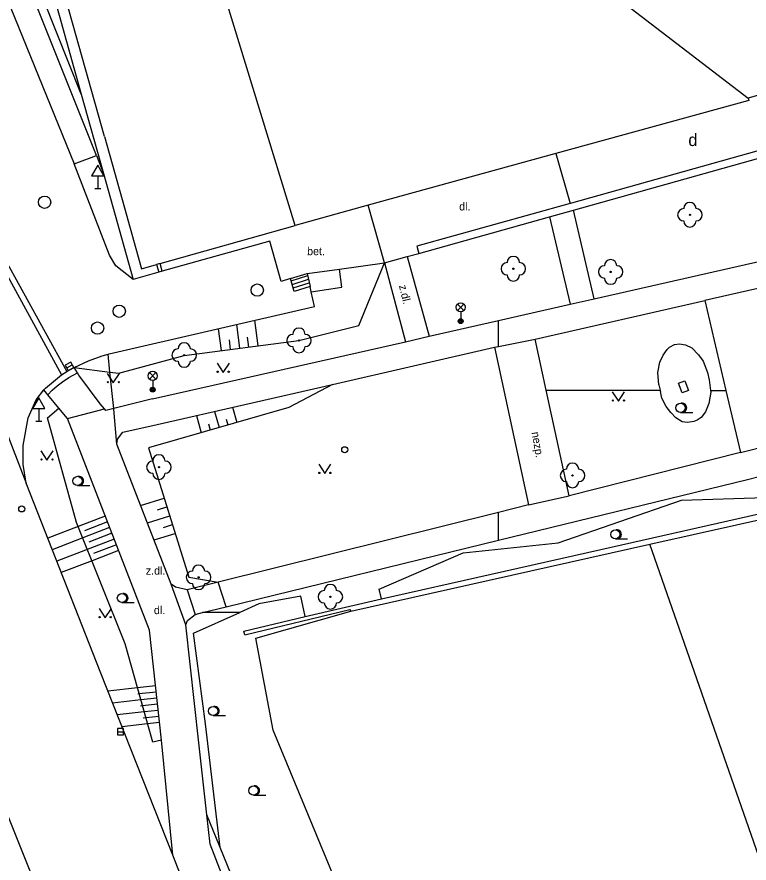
# Model space of a CAD drawing. Extents: x -596229 to -595156, y -1161237 to -1159376.
# Drawn here: x -595456.3 to -595396.8, y -1160463.4 to -1160394.7 of the extents above; entities that cross this region are included whole.
import ezdxf

# ---------------------------------------------------------------- set-up
doc = ezdxf.new("R2010")
doc.units = 0
for name, color, linetype in [('Level 22', 7, 'Continuous'), ('Level 27', 7, 'Continuous'), ('Level 31', 7, 'Continuous'), ('Level 33', 7, 'Continuous'), ('Level 34', 7, 'Continuous'), ('Level 36', 7, 'Continuous'), ('Level 41', 7, 'Continuous'), ('Specificka linie pasportu komunikaci', 7, 'Continuous'), ('TM - budovy zdene_ betonove - VP', 7, 'Continuous'), ('TM - chodniky - VP', 7, 'Continuous'), ('TM - horni hrana svahu', 7, 'Continuous'), ('TM - komunikace - VP', 7, 'Continuous'), ('TM - letecke snimky - pomocna linie', 7, 'Continuous'), ('TM - plot drateny_ kovovy - VP', 7, 'Continuous'), ('TM - plot zdeny_ ohradni zed - VP', 7, 'Continuous'), ('TM - podezdivka plotu - VP', 7, 'Continuous'), ('TM - popis povrchu', 7, 'Continuous'), ('TM - rozhrani ploch obecne - VP', 7, 'Continuous'), ('TM - schody - VP', 7, 'Continuous'), ('TM - srafovani', 7, 'Continuous')]:
    doc.layers.add(name, color=color, linetype=linetype)

msp = doc.modelspace()

# ---------------------------------------------------------------- linework, layer by layer
at = {"layer": 'Level 22'}
for centre in [(-595401.58, -1160410.75), (-595415.93, -1160415.13), (-595408.02, -1160415.39), (-595433.35, -1160420.96), (-595442.68, -1160422.14), (-595444.73, -1160431.25), (-595411.12, -1160431.92), (-595441.51, -1160440.2), (-595430.8, -1160441.78)]:
    msp.add_circle(centre, 0.05, dxfattribs=at)
for centre, start, end in [((-595401.58, -1160410.25), 0, 180), ((-595402.08, -1160410.75), 90, 270), ((-595401.08, -1160410.75), 270, 90), ((-595401.58, -1160411.25), 180, 0), ((-595416.43, -1160415.13), 90, 270), ((-595415.93, -1160414.63), 0, 180), ((-595415.43, -1160415.13), 270, 90), ((-595408.02, -1160414.89), 0, 180), ((-595408.52, -1160415.39), 90, 270), ((-595407.52, -1160415.39), 270, 90), ((-595415.93, -1160415.63), 180, 0), ((-595408.02, -1160415.89), 180, 0), ((-595433.35, -1160420.46), 0, 180), ((-595433.85, -1160420.96), 90, 270), ((-595432.85, -1160420.96), 270, 90), ((-595442.68, -1160421.64), 0, 180), ((-595433.35, -1160421.46), 180, 0), ((-595443.18, -1160422.14), 90, 270), ((-595442.18, -1160422.14), 270, 90), ((-595442.68, -1160422.64), 180, 0), ((-595444.73, -1160430.75), 0, 180), ((-595445.23, -1160431.25), 90, 270), ((-595444.23, -1160431.25), 270, 90), ((-595411.12, -1160431.42), 0, 180), ((-595444.73, -1160431.75), 180, 0), ((-595411.62, -1160431.92), 90, 270), ((-595410.62, -1160431.92), 270, 90), ((-595411.12, -1160432.42), 180, 0), ((-595441.51, -1160439.7), 0, 180), ((-595442.01, -1160440.2), 90, 270), ((-595441.01, -1160440.2), 270, 90), ((-595441.51, -1160440.7), 180, 0), ((-595430.8, -1160441.28), 0, 180), ((-595431.3, -1160441.78), 90, 270), ((-595430.3, -1160441.78), 270, 90), ((-595430.8, -1160442.28), 180, 0)]:
    msp.add_arc(centre, 0.5, start, end, dxfattribs=at)
at = {"layer": 'Level 27'}
for p, q in [((-595452.219, -1160423.171), (-595451.781, -1160422.929)), ((-595448.11, -1160452.74), (-595447.61, -1160452.74))]:
    msp.add_line(p, q, dxfattribs=at)
for points in [[(-595452.098, -1160423.39), (-595451.66, -1160423.148), (-595451.902, -1160422.71), (-595452.34, -1160422.952)], [(-595448.11, -1160452.99), (-595447.61, -1160452.99), (-595447.61, -1160452.49), (-595448.11, -1160452.49)]]:
    msp.add_lwpolyline(points, close=True, dxfattribs=at)
for centre in [(-595454.02, -1160409.73), (-595436.74, -1160416.87), (-595447.96, -1160418.58), (-595449.72, -1160419.95)]:
    msp.add_circle(centre, 0.5, dxfattribs=at)
at = {"layer": 'Level 31'}
for centre in [(-595429.63, -1160429.84), (-595455.88, -1160434.64)]:
    msp.add_circle(centre, 0.25, dxfattribs=at)
at = {"layer": 'Level 33'}
for p, q in [((-595420.475, -1160418.53), (-595419.945, -1160418)), ((-595420.475, -1160418), (-595419.945, -1160418.53)), ((-595420.21, -1160418.64), (-595420.21, -1160419.39)), ((-595445.505, -1160424.1), (-595444.975, -1160423.57)), ((-595445.505, -1160423.57), (-595444.975, -1160424.1)), ((-595445.24, -1160424.21), (-595445.24, -1160424.96))]:
    msp.add_line(p, q, dxfattribs=at)
for centre, radius in [((-595420.21, -1160418.265), 0.375), ((-595420.21, -1160419.39), 0.2), ((-595420.21, -1160419.39), 0.145), ((-595420.21, -1160419.39), 0.0876), ((-595445.24, -1160423.835), 0.375), ((-595445.24, -1160424.96), 0.2), ((-595445.24, -1160424.96), 0.145), ((-595445.24, -1160424.96), 0.0876)]:
    msp.add_circle(centre, radius, dxfattribs=at)
at = {"layer": 'Level 34'}
for p, q in [((-595449.7, -1160407.582), (-595449.7, -1160408.6)), ((-595449.95, -1160408.6), (-595449.45, -1160408.6)), ((-595454.5, -1160426.492), (-595454.5, -1160427.51)), ((-595454.75, -1160427.51), (-595454.25, -1160427.51))]:
    msp.add_line(p, q, dxfattribs=at)
for points in [[(-595450.2, -1160407.582), (-595449.2, -1160407.582), (-595449.7, -1160406.716)], [(-595455, -1160426.492), (-595454, -1160426.492), (-595454.5, -1160425.626)]]:
    msp.add_lwpolyline(points, close=True, dxfattribs=at)
at = {"layer": 'Level 36'}
for p, q in [((-595402.34, -1160426.805), (-595401.34, -1160426.805)), ((-595451.35, -1160432.745), (-595450.35, -1160432.745)), ((-595407.64, -1160437.085), (-595406.64, -1160437.085)), ((-595447.74, -1160442.255), (-595446.74, -1160442.255)), ((-595440.33, -1160451.435), (-595439.33, -1160451.435)), ((-595437.05, -1160457.895), (-595436.05, -1160457.895))]:
    msp.add_line(p, q, dxfattribs=at)
for points in [[(-595440.01, -1160422.8), (-595439.51, -1160423.55), (-595439.01, -1160422.8)], [(-595448.94, -1160423.65), (-595448.44, -1160424.4), (-595447.94, -1160423.65)], [(-595407.89, -1160425.14), (-595407.39, -1160425.89), (-595406.89, -1160425.14)], [(-595454.33, -1160429.93), (-595453.83, -1160430.68), (-595453.33, -1160429.93)], [(-595431.75, -1160431.02), (-595431.25, -1160431.77), (-595430.75, -1160431.02)], [(-595449.6, -1160442.74), (-595449.1, -1160443.49), (-595448.6, -1160442.74)]]:
    msp.add_lwpolyline(points, dxfattribs=at)
for centre, radius in [((-595439.96, -1160423.5), 0.05), ((-595439.061, -1160423.5), 0.05), ((-595448.89, -1160424.35), 0.05), ((-595447.991, -1160424.35), 0.05), ((-595407.84, -1160425.84), 0.05), ((-595406.941, -1160425.84), 0.05), ((-595402.34, -1160426.43), 0.375), ((-595454.28, -1160430.63), 0.05), ((-595453.381, -1160430.63), 0.05), ((-595431.7, -1160431.72), 0.05), ((-595430.801, -1160431.72), 0.05), ((-595451.35, -1160432.37), 0.375), ((-595407.64, -1160436.71), 0.375), ((-595447.74, -1160441.88), 0.375), ((-595449.55, -1160443.44), 0.05), ((-595448.651, -1160443.44), 0.05), ((-595440.33, -1160451.06), 0.375), ((-595437.05, -1160457.52), 0.375)]:
    msp.add_circle(centre, radius, dxfattribs=at)
for centre in [(-595402.215, -1160426.43), (-595451.225, -1160432.37), (-595407.515, -1160436.71), (-595447.615, -1160441.88), (-595440.205, -1160451.06), (-595436.925, -1160457.52)]:
    msp.add_arc(centre, 0.375, 260.40593, 99.59407, dxfattribs=at)
at = {"layer": 'Specificka linie pasportu komunikaci'}
for points in [[(-595462.94, -1160378.84), (-595451.62, -1160406.6)], [(-595409.37, -1160417.58), (-595411.05, -1160410.37)], [(-595413, -1160410.91), (-595411.31, -1160418.02)], [(-595432.35, -1160417.01), (-595429.86, -1160416.64), (-595430.07, -1160415.16)], [(-595417.14, -1160421.45), (-595417.14, -1160419.34)], [(-595448.71, -1160423.52), (-595448.86, -1160422.07)], [(-595448.41, -1160426.48), (-595448.71, -1160423.52)], [(-595413.26, -1160425), (-595404.01, -1160425)], [(-595399.9, -1160425.01), (-595398.65, -1160425.01)], [(-595448.16, -1160429.38), (-595448.41, -1160426.53), (-595448.41, -1160426.48)], [(-595417.14, -1160437.18), (-595417.14, -1160434.93)], [(-595442.56, -1160444.07), (-595443.73, -1160440.75)], [(-595432.86, -1160443.39), (-595433.21, -1160441.73), (-595436.61, -1160442.35), (-595438.17, -1160443.051)], [(-595439.75, -1160462.14), (-595440.94, -1160452.11), (-595441.92, -1160444.74), (-595438.17, -1160443.051)], [(-595438.17, -1160443.051), (-595441.2, -1160443.06)]]:
    msp.add_lwpolyline(points, dxfattribs=at)
at = {"layer": 'TM - budovy zdene_ betonove - VP'}
for points in [[(-595432.89, -1160373.62), (-595396.85, -1160401.27)], [(-595433.65, -1160411.61), (-595444.31, -1160376.88)], [(-595449.16, -1160404.4), (-595452.54, -1160392.35)], [(-595391.95, -1160399.88), (-595396.85, -1160401.27)], [(-595396.79, -1160401.47), (-595412.47, -1160405.78)], [(-595396.85, -1160401.27), (-595396.79, -1160401.47)], [(-595449.16, -1160404.4), (-595447.54, -1160410.19)], [(-595412.47, -1160405.78), (-595427.73, -1160409.98)], [(-595447.54, -1160410.19), (-595446.14, -1160415.13)], [(-595427.73, -1160409.98), (-595433.65, -1160411.61)], [(-595444.64, -1160414.71), (-595433.65, -1160411.61)], [(-595444.64, -1160414.71), (-595444.93, -1160414.79)], [(-595446.14, -1160415.13), (-595444.93, -1160414.79)]]:
    msp.add_lwpolyline(points, dxfattribs=at)
at = {"layer": 'TM - chodniky - VP'}
for points in [[(-595409.37, -1160417.58), (-595386.54, -1160412.41)], [(-595426.41, -1160414.66), (-595424.55, -1160414.14)], [(-595426.41, -1160414.66), (-595424.69, -1160421.07)], [(-595424.55, -1160414.14), (-595422.77, -1160420.62)], [(-595417.14, -1160419.34), (-595411.31, -1160418.02)], [(-595414.16, -1160420.86), (-595400.37, -1160417.72)], [(-595411.31, -1160418.02), (-595409.37, -1160417.58)], [(-595400.37, -1160417.72), (-595398.65, -1160425.01)], [(-595422.77, -1160420.62), (-595417.14, -1160419.34)], [(-595413.26, -1160425), (-595414.16, -1160420.86)], [(-595445.25, -1160425.71), (-595424.69, -1160421.07)], [(-595430.62, -1160424.53), (-595417.46, -1160421.51)], [(-595417.46, -1160421.51), (-595414.71, -1160434.32)], [(-595451.36, -1160423.58), (-595451.62, -1160423.15)], [(-595449.17, -1160426.51), (-595449.52, -1160426.1), (-595451.24, -1160423.77), (-595451.36, -1160423.58)], [(-595453.76, -1160425.37), (-595454.08, -1160424.98)], [(-595444.87, -1160427.79), (-595430.62, -1160424.53)], [(-595411.39, -1160433.59), (-595413.26, -1160425)], [(-595398.65, -1160425.01), (-595397.46, -1160430.06)], [(-595452.86, -1160426.46), (-595453.76, -1160425.37)], [(-595445.25, -1160425.71), (-595448.41, -1160426.48)], [(-595452.16, -1160427.3), (-595452.86, -1160426.46)], [(-595449.06, -1160426.64), (-595449.17, -1160426.51)], [(-595448.41, -1160426.48), (-595449.06, -1160426.64)], [(-595444.52, -1160453.44), (-595445.51, -1160444.49), (-595452.16, -1160427.3)], [(-595447.67, -1160428.42), (-595444.87, -1160427.79)], [(-595448.1, -1160428.98), (-595447.67, -1160428.42)], [(-595448.16, -1160429.38), (-595448.1, -1160428.98)], [(-595443.73, -1160440.75), (-595448.16, -1160429.38)], [(-595417.14, -1160437.18), (-595396.9, -1160432.24), (-595393.53, -1160431.39), (-595393.82, -1160430.21), (-595392.62, -1160429.96), (-595392.37, -1160431.11), (-595386.53, -1160429.68)], [(-595397.46, -1160430.06), (-595411.39, -1160433.59)], [(-595414.71, -1160434.32), (-595417.14, -1160434.93)], [(-595417.14, -1160434.93), (-595439.93, -1160440.6)], [(-595439.27, -1160442.59), (-595417.14, -1160437.18)], [(-595443.38, -1160440.99), (-595443.73, -1160440.75)], [(-595439.93, -1160440.6), (-595442.45, -1160441.22)], [(-595442.45, -1160441.22), (-595443.38, -1160440.99)], [(-595441.2, -1160443.06), (-595439.27, -1160442.59)], [(-595442.4, -1160443.7), (-595441.79, -1160443.21)], [(-595441.79, -1160443.21), (-595441.2, -1160443.06)], [(-595442.56, -1160444.07), (-595442.4, -1160443.7)], [(-595440.83, -1160459.49), (-595441.48, -1160453.64), (-595442.56, -1160444.07)], [(-595443.61, -1160462.76), (-595444.52, -1160453.44)], [(-595435.31, -1160475.48), (-595440.56, -1160461.87), (-595440.83, -1160459.49)]]:
    msp.add_lwpolyline(points, dxfattribs=at)
at = {"layer": 'TM - horni hrana svahu'}
for points in [[(-595448.71, -1160423.52), (-595447.98, -1160423.61), (-595442.68, -1160422.17), (-595433.35, -1160420.96), (-595428.48, -1160419.73), (-595426.41, -1160414.66)], [(-595451.62, -1160423.15), (-595448.71, -1160423.52)], [(-595430.62, -1160424.53), (-595434.17, -1160426.4), (-595445.58, -1160429.68), (-595442.31, -1160440.2), (-595439.93, -1160440.6)]]:
    msp.add_lwpolyline(points, dxfattribs=at)
at = {"layer": 'TM - komunikace - VP'}
for points in [[(-595449.82, -1160405.93), (-595460.91, -1160378.21)], [(-595451.62, -1160406.6), (-595449.82, -1160405.93)], [(-595446.82, -1160416), (-595448.23, -1160414.9), (-595448.74, -1160414.03), (-595451.62, -1160406.6)], [(-595435.72, -1160412.89), (-595444.46, -1160415.34)], [(-595432.44, -1160416.58), (-595433.73, -1160416.97), (-595434.05, -1160415.93), (-595434.8, -1160416.16), (-595435.72, -1160412.89)], [(-595444.75, -1160415.42), (-595446.82, -1160416)], [(-595444.46, -1160415.34), (-595444.75, -1160415.42)], [(-595432.35, -1160417.01), (-595432.44, -1160416.58)], [(-595432.09, -1160418.19), (-595432.35, -1160417.01)], [(-595448.79, -1160422.05), (-595432.09, -1160418.19)], [(-595451.62, -1160423.15), (-595450.46, -1160422.6), (-595449.35, -1160422.21), (-595448.86, -1160422.07)], [(-595448.86, -1160422.07), (-595448.79, -1160422.05)], [(-595452.64, -1160423.76), (-595452.21, -1160423.49)], [(-595452.21, -1160423.49), (-595451.62, -1160423.15)], [(-595454.08, -1160424.98), (-595453.94, -1160424.83), (-595452.64, -1160423.76)], [(-595455.53, -1160432.56), (-595455.77, -1160431.04), (-595455.77, -1160429.5), (-595455.35, -1160427.23), (-595454.7, -1160425.79), (-595454.08, -1160424.98)], [(-595443.61, -1160462.76), (-595449.46, -1160447.99), (-595455.53, -1160432.56)], [(-595463.8, -1160442.64), (-595446.22, -1160486.51), (-595430.42, -1160526.44), (-595423.77, -1160543.27)], [(-595442.3, -1160466.09), (-595443.61, -1160462.76)]]:
    msp.add_lwpolyline(points, dxfattribs=at)
at = {"layer": 'TM - letecke snimky - pomocna linie'}
for points in [[(-595449.82, -1160405.93), (-595449.23, -1160407.4)], [(-595369.22, -1160539.54), (-595404.84, -1160437.5)], [(-595437.75, -1160444.87), (-595429.21, -1160442.82), (-595429.15, -1160442.95)]]:
    msp.add_lwpolyline(points, dxfattribs=at)
at = {"layer": 'TM - plot drateny_ kovovy - VP'}
for points in [[(-595404.84, -1160437.5), (-595380.44, -1160432.07), (-595370.02, -1160429.73), (-595354.55, -1160426.18), (-595346.18, -1160424.24)], [(-595429.15, -1160442.95), (-595404.84, -1160437.5)], [(-595436.85, -1160445.13), (-595429.15, -1160442.95)], [(-595427.3, -1160472.31), (-595435.44, -1160452.61), (-595436.85, -1160445.13)]]:
    msp.add_lwpolyline(points, dxfattribs=at)
at = {"layer": 'TM - plot zdeny_ ohradni zed - VP'}
msp.add_lwpolyline([(-595412.47, -1160405.78), (-595411.31, -1160409.83)], dxfattribs=at)
at = {"layer": 'TM - podezdivka plotu - VP'}
for points in [[(-595426.64, -1160441.96), (-595408.82, -1160437.95), (-595395.13, -1160434.86)], [(-595432.86, -1160443.39), (-595426.64, -1160441.96)], [(-595437.75, -1160444.87), (-595437.82, -1160444.58), (-595432.86, -1160443.39)]]:
    msp.add_lwpolyline(points, dxfattribs=at)
at = {"layer": 'TM - rozhrani ploch obecne - VP'}
for points in [[(-595451.04, -1160400.95), (-595460.22, -1160378)], [(-595456.89, -1160380.03), (-595451.04, -1160400.95)], [(-595451.04, -1160400.95), (-595449.23, -1160407.4)], [(-595390.63, -1160404.03), (-595411.21, -1160409.8), (-595411.31, -1160409.83)], [(-595411.05, -1160410.37), (-595390.47, -1160404.61)], [(-595449.23, -1160407.4), (-595446.82, -1160416)], [(-595411.31, -1160409.83), (-595423.77, -1160413.31), (-595423.61, -1160413.88)], [(-595426.41, -1160414.66), (-595427.73, -1160409.98)], [(-595413, -1160410.91), (-595411.05, -1160410.37)], [(-595423.61, -1160413.88), (-595413, -1160410.91)], [(-595457.5, -1160413.9), (-595452.21, -1160423.49)], [(-595424.55, -1160414.14), (-595423.61, -1160413.88)], [(-595457.89, -1160414.23), (-595452.64, -1160423.76)], [(-595444.46, -1160415.34), (-595444.64, -1160414.71)], [(-595430.07, -1160415.16), (-595426.41, -1160414.66)], [(-595444.93, -1160414.79), (-595444.75, -1160415.42)], [(-595432.68, -1160415.51), (-595430.07, -1160415.16)], [(-595432.68, -1160415.51), (-595432.44, -1160416.58)], [(-595392.58, -1160415.96), (-595400.37, -1160417.72)], [(-595424.69, -1160421.07), (-595422.77, -1160420.62)], [(-595417.14, -1160421.45), (-595414.16, -1160420.86)], [(-595417.46, -1160421.51), (-595417.14, -1160421.45)], [(-595404.11, -1160424.56), (-595404.18, -1160423.55), (-595404.03, -1160422.71), (-595403.76, -1160422.14), (-595403.43, -1160421.68), (-595403.23, -1160421.5), (-595402.84, -1160421.29), (-595402.42, -1160421.22), (-595401.94, -1160421.31), (-595401.43, -1160421.55), (-595400.88, -1160422.12), (-595400.51, -1160422.65), (-595400.14, -1160423.57), (-595400.01, -1160424.16), (-595399.9, -1160425.01)], [(-595459.55, -1160422.28), (-595459.27, -1160422.95), (-595455.53, -1160432.56)], [(-595453.76, -1160425.37), (-595453.4, -1160424.99), (-595453, -1160424.64), (-595452.56, -1160424.31), (-595452.06, -1160423.98), (-595451.71, -1160423.77), (-595451.36, -1160423.58)], [(-595402.5, -1160424.43), (-595401.98, -1160424.24), (-595401.7, -1160425.02), (-595402.21, -1160425.21), (-595402.5, -1160424.43)], [(-595404.11, -1160424.56), (-595404.01, -1160425)], [(-595404.01, -1160425), (-595403.98, -1160425.11)], [(-595399.9, -1160425.01), (-595399.88, -1160425.17), (-595400.05, -1160426.07), (-595400.32, -1160426.75), (-595400.67, -1160427.21), (-595401, -1160427.43), (-595401.26, -1160427.54), (-595401.78, -1160427.61), (-595402.2, -1160427.56), (-595402.71, -1160427.23), (-595403.13, -1160426.82), (-595403.52, -1160426.31), (-595403.85, -1160425.65), (-595403.98, -1160425.11)], [(-595444.52, -1160453.44), (-595445.23, -1160453.58), (-595447.48, -1160445.6), (-595451.42, -1160435.74), (-595453.79, -1160427.23), (-595452.86, -1160426.46)], [(-595452.16, -1160427.3), (-595449.17, -1160426.51)], [(-595397.46, -1160430.06), (-595389.86, -1160428.13)], [(-595426.64, -1160441.96), (-595426.83, -1160441.16), (-595420, -1160438.21), (-595412.28, -1160437.41), (-595402.27, -1160433.93), (-595395.45, -1160433.72), (-595395.13, -1160434.86)], [(-595414.71, -1160434.32), (-595411.39, -1160433.59)], [(-595439.27, -1160442.59), (-595439.93, -1160440.6)], [(-595442.45, -1160441.22), (-595441.79, -1160443.21)], [(-595439.75, -1160462.14), (-595440.83, -1160459.49)], [(-595430.88, -1160466.77), (-595436.18, -1160470.91), (-595439.75, -1160462.14)]]:
    msp.add_lwpolyline(points, dxfattribs=at)
at = {"layer": 'TM - schody - VP'}
for points in [[(-595434.05, -1160415.93), (-595432.68, -1160415.51)], [(-595433.99, -1160416.11), (-595432.64, -1160415.69)], [(-595433.91, -1160416.4), (-595432.57, -1160415.99)], [(-595433.82, -1160416.68), (-595432.51, -1160416.28)]]:
    msp.add_lwpolyline(points, dxfattribs=at)
at = {"layer": 'TM - srafovani'}
for points in [[(-595436.97, -1160419.32), (-595436.7, -1160421.39)], [(-595439.91, -1160420), (-595439.68, -1160421.78)], [(-595438.44, -1160419.66), (-595438.19, -1160421.59)], [(-595439.03, -1160420.92), (-595438.94, -1160421.68)], [(-595437.55, -1160420.68), (-595437.45, -1160421.49)], [(-595438.76, -1160426.39), (-595438.4, -1160427.62)], [(-595441.69, -1160427.06), (-595441.29, -1160428.45)], [(-595440.22, -1160426.73), (-595439.84, -1160428.03)], [(-595440.71, -1160427.73), (-595440.56, -1160428.24)], [(-595439.26, -1160427.34), (-595439.12, -1160427.82)], [(-595446.22, -1160434.36), (-595444.31, -1160433.77)], [(-595444.84, -1160434.72), (-595444.09, -1160434.48)], [(-595449.1, -1160435.22), (-595451.29, -1160436.07), (-595453.77, -1160437.03)], [(-595445.67, -1160435.76), (-595443.86, -1160435.2)], [(-595448.92, -1160435.69), (-595450.78, -1160436.41)], [(-595444.36, -1160436.14), (-595443.64, -1160435.92)], [(-595448.74, -1160436.15), (-595450.92, -1160436.99), (-595453.41, -1160437.96)], [(-595448.55, -1160436.62), (-595450.42, -1160437.34)], [(-595445.13, -1160437.16), (-595443.42, -1160436.63)], [(-595448.37, -1160437.09), (-595453.04, -1160438.89)], [(-595448.01, -1160438.02), (-595450.17, -1160438.86), (-595452.67, -1160439.82)], [(-595448.19, -1160437.55), (-595450.06, -1160438.27)], [(-595445.01, -1160449.02), (-595446.47, -1160449.18), (-595448.88, -1160449.45)], [(-595444.95, -1160449.52), (-595446.33, -1160449.67), (-595446.45, -1160449.68)], [(-595444.9, -1160450.01), (-595446.2, -1160450.15), (-595448.5, -1160450.41)], [(-595444.79, -1160451.01), (-595445.92, -1160451.13), (-595448.12, -1160451.37)], [(-595444.84, -1160450.51), (-595446.06, -1160450.64), (-595446.23, -1160450.66)], [(-595444.73, -1160451.5), (-595445.78, -1160451.62), (-595446.01, -1160451.64)], [(-595444.68, -1160452), (-595445.65, -1160452.11), (-595447.74, -1160452.34)]]:
    msp.add_lwpolyline(points, dxfattribs=at)

# ---------------------------------------------------------------- texts
at = {"layer": 'Level 41'}
msp.add_text('d', height=1, dxfattribs=at).set_placement((-595401.707, -1160405.165))
at = {"layer": 'TM - popis povrchu'}
for s, p in [('dl.', (-595420.33, -1160410.4)), ('bet.', (-595432.69, -1160414.03)), ('z.dl.', (-595445.8, -1160439.98)), ('dl.', (-595445.14, -1160443.19))]:
    msp.add_text(s, height=0.65, dxfattribs=at).set_placement(p)
for s, rotation, p in [('z.dl.', 283.59, (-595425.23, -1160416.52)), ('nezp.', 279.87, (-595414.45, -1160428.43))]:
    msp.add_text(s, height=0.65, rotation=rotation, dxfattribs=at).set_placement(p)

doc.saveas('drawing.dxf')
